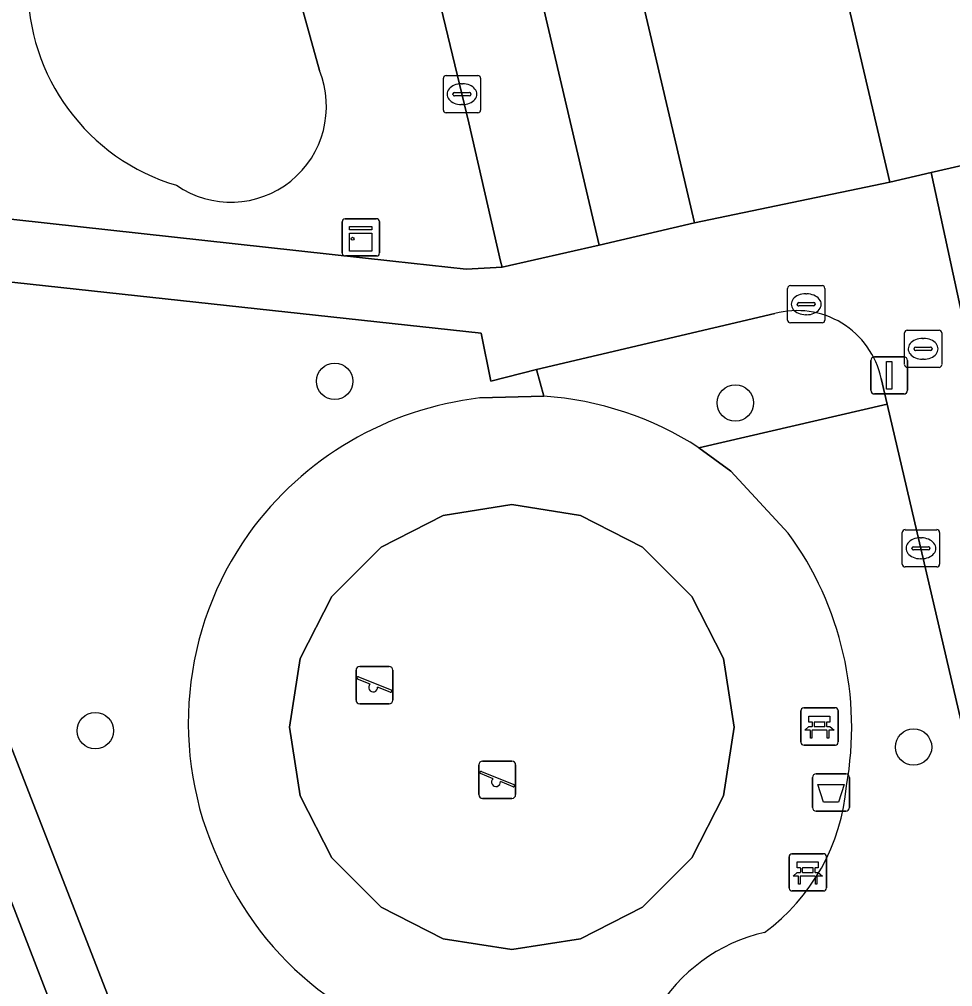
# Model space of a CAD drawing. Extents: x 162989 to 165008, y 383432 to 384338.
# Drawn here: x 164039.02 to 164064.09, y 383980.52 to 384006.49 of the extents above; entities that cross this region are included whole.
import ezdxf

# ---------------------------------------------------------------- set-up
doc = ezdxf.new("R2010")
doc.units = 0
for name, color, linetype in [('IMGEO_Afvalbak', 7, 'Continuous'), ('IMGEO_Bank', 7, 'Continuous'), ('IMGEO_Boom', 7, 'Continuous'), ('IMGEO_Brandkraan', 7, 'Continuous'), ('IMGEO_Erf', 7, 'Continuous'), ('IMGEO_Groenvoorziening', 7, 'Continuous'), ('IMGEO_Kast', 7, 'Continuous'), ('IMGEO_Kolk', 7, 'Continuous'), ('IMGEO_Lichtmast', 7, 'Continuous'), ('IMGEO_Pand', 7, 'Continuous'), ('IMGEO_Rijbaan_lokaal_open', 7, 'Continuous'), ('IMGEO_Rioolput', 7, 'Continuous'), ('IMGEO_Speelvoorziening', 7, 'Continuous'), ('IMGEO_Terreindeel_zand', 7, 'Continuous'), ('IMGEO_Voetpad_open', 7, 'Continuous')]:
    doc.layers.add(name, color=color, linetype=linetype)

msp = doc.modelspace()

# ---------------------------------------------------------------- linework, layer by layer
at = {"layer": 'IMGEO_Afvalbak'}
for p, q in [((164060.423, 383986.229), (164061.213, 383986.229)), ((164061.213, 383986.229), (164060.423, 383986.229)), ((164060.323, 383985.329), (164060.323, 383986.129)), ((164060.323, 383986.129), (164060.323, 383985.329)), ((164061.313, 383986.129), (164061.313, 383985.329)), ((164061.313, 383985.329), (164061.313, 383986.129)), ((164061.213, 383985.229), (164060.423, 383985.229)), ((164060.423, 383985.229), (164061.213, 383985.229))]:
    msp.add_line(p, q, dxfattribs=at)
msp.add_lwpolyline([(164060.466, 383985.943), (164061.17, 383985.943), (164061.021, 383985.473), (164060.615, 383985.473), (164060.466, 383985.943)], dxfattribs=at)
for centre, start, end in [((164060.423, 383986.129), 90, 180), ((164060.423, 383986.129), 90, 180), ((164061.213, 383986.129), 0, 90), ((164061.213, 383986.129), 360, 90), ((164060.423, 383985.329), 180, 270), ((164060.423, 383985.329), 180, 270), ((164061.213, 383985.329), 270, 0), ((164061.213, 383985.329), 270, 0)]:
    msp.add_arc(centre, 0.1, start, end, dxfattribs=at)
at = {"layer": 'IMGEO_Bank'}
for p, q in [((164060.085, 383988.002), (164060.926, 383988.002)), ((164060.926, 383988.002), (164060.085, 383988.002)), ((164060.01, 383987.077), (164060.01, 383987.918)), ((164060.01, 383987.918), (164060.01, 383987.077)), ((164061.01, 383987.927), (164061.01, 383987.086)), ((164061.01, 383987.086), (164061.01, 383987.927)), ((164060.319, 383987.508), (164060.319, 383987.614)), ((164060.363, 383987.614), (164060.363, 383987.508)), ((164060.651, 383987.62), (164060.369, 383987.62)), ((164060.369, 383987.502), (164060.651, 383987.502)), ((164060.657, 383987.508), (164060.657, 383987.614)), ((164060.701, 383987.614), (164060.701, 383987.508)), ((164060.707, 383987.4), (164060.314, 383987.4)), ((164060.935, 383987.002), (164060.094, 383987.002)), ((164060.094, 383987.002), (164060.935, 383987.002)), ((164059.695, 383983.159), (164059.695, 383984)), ((164059.695, 383984), (164059.695, 383983.159)), ((164059.77, 383984.084), (164060.611, 383984.084)), ((164060.611, 383984.084), (164059.77, 383984.084)), ((164060.695, 383984.009), (164060.695, 383983.168)), ((164060.695, 383983.168), (164060.695, 383984.009)), ((164060.004, 383983.59), (164060.004, 383983.696)), ((164060.048, 383983.696), (164060.048, 383983.59)), ((164060.336, 383983.702), (164060.054, 383983.702)), ((164060.054, 383983.584), (164060.336, 383983.584)), ((164060.342, 383983.59), (164060.342, 383983.696)), ((164060.386, 383983.696), (164060.386, 383983.59)), ((164060.392, 383983.482), (164059.999, 383983.482)), ((164060.62, 383983.084), (164059.779, 383983.084)), ((164059.779, 383983.084), (164060.62, 383983.084))]:
    msp.add_line(p, q, dxfattribs=at)
for points in [[(164060.313, 383987.62), (164060.227, 383987.62), (164060.227, 383987.781), (164060.79, 383987.781), (164060.79, 383987.62), (164060.707, 383987.62)], [(164060.257, 383987.4), (164060.115, 383987.4), (164060.227, 383987.502), (164060.313, 383987.502)], [(164060.707, 383987.502), (164060.79, 383987.502), (164060.902, 383987.4), (164060.763, 383987.4)], [(164060.307, 383987.393), (164060.307, 383987.186), (164060.264, 383987.186), (164060.264, 383987.393)], [(164060.757, 383987.393), (164060.757, 383987.186), (164060.713, 383987.186), (164060.713, 383987.393)], [(164059.998, 383983.702), (164059.912, 383983.702), (164059.912, 383983.863), (164060.475, 383983.863), (164060.475, 383983.702), (164060.392, 383983.702)], [(164059.942, 383983.482), (164059.8, 383983.482), (164059.912, 383983.584), (164059.998, 383983.584)], [(164060.392, 383983.584), (164060.475, 383983.584), (164060.587, 383983.482), (164060.448, 383983.482)], [(164059.992, 383983.475), (164059.992, 383983.268), (164059.949, 383983.268), (164059.949, 383983.475)], [(164060.442, 383983.475), (164060.442, 383983.268), (164060.398, 383983.268), (164060.398, 383983.475)]]:
    msp.add_lwpolyline(points, dxfattribs=at)
for centre, radius, start, end in [((164060.088, 383987.924), 0.0779, 92.4484, 184.2845), ((164060.088, 383987.924), 0.0779, 92.4484, 184.2845), ((164060.932, 383987.924), 0.0779, 2.4484, 94.2845), ((164060.932, 383987.924), 0.0779, 2.4484, 94.2845), ((164060.312, 383987.613), 0.00671, 2.8957, 87.1043), ((164060.312, 383987.509), 0.00671, 272.8957, 357.1043), ((164060.369, 383987.613), 0.00671, 92.8957, 177.1043), ((164060.369, 383987.509), 0.00671, 182.8957, 267.1043), ((164060.651, 383987.613), 0.00671, 2.8957, 87.1043), ((164060.651, 383987.509), 0.00671, 272.8957, 357.1043), ((164060.708, 383987.613), 0.00671, 92.8957, 177.1043), ((164060.708, 383987.509), 0.00671, 182.8957, 267.1043), ((164060.257, 383987.393), 0.00671, 2.8957, 87.1043), ((164060.314, 383987.393), 0.00671, 92.8957, 177.1043), ((164060.706, 383987.393), 0.00671, 2.8957, 87.1043), ((164060.763, 383987.393), 0.00671, 92.8957, 177.1043), ((164060.088, 383987.08), 0.0779, 182.4484, 274.2845), ((164060.088, 383987.08), 0.0779, 182.4484, 274.2845), ((164060.932, 383987.08), 0.0779, 272.4484, 4.2845), ((164060.932, 383987.08), 0.0779, 272.4484, 4.2845), ((164059.773, 383984.006), 0.0779, 92.4484, 184.2845), ((164059.773, 383984.006), 0.0779, 92.4484, 184.2845), ((164060.617, 383984.006), 0.0779, 2.4484, 94.2845), ((164060.617, 383984.006), 0.0779, 2.4484, 94.2845), ((164059.997, 383983.695), 0.00671, 2.8957, 87.1043), ((164059.997, 383983.591), 0.00671, 272.8957, 357.1043), ((164060.054, 383983.695), 0.00671, 92.8957, 177.1043), ((164060.054, 383983.591), 0.00671, 182.8957, 267.1043), ((164060.336, 383983.695), 0.00671, 2.8957, 87.1043), ((164060.336, 383983.591), 0.00671, 272.8957, 357.1043), ((164060.393, 383983.695), 0.00671, 92.8957, 177.1043), ((164060.393, 383983.591), 0.00671, 182.8957, 267.1043), ((164059.942, 383983.475), 0.00671, 2.8957, 87.1043), ((164059.999, 383983.475), 0.00671, 92.8957, 177.1043), ((164060.391, 383983.475), 0.00671, 2.8957, 87.1043), ((164060.448, 383983.475), 0.00671, 92.8957, 177.1043), ((164059.773, 383983.162), 0.0779, 182.4484, 274.2845), ((164059.773, 383983.162), 0.0779, 182.4484, 274.2845), ((164060.617, 383983.162), 0.0779, 272.4484, 4.2845), ((164060.617, 383983.162), 0.0779, 272.4484, 4.2845)]:
    msp.add_arc(centre, radius, start, end, dxfattribs=at)
at = {"layer": 'IMGEO_Boom'}
for centre in [(164047.486, 383996.771), (164058.25, 383996.188), (164041.056, 383987.388), (164063.036, 383986.948)]:
    msp.add_circle(centre, 0.489, dxfattribs=at)
at = {"layer": 'IMGEO_Brandkraan'}
for p, q in [((164062.868, 383998.143), (164063.72, 383998.143)), ((164062.793, 383997.217), (164062.793, 383998.069)), ((164063.281, 383997.923), (164063.306, 383997.923)), ((164063.794, 383998.069), (164063.794, 383997.217)), ((164063.052, 383997.637), (164063.052, 383997.649)), ((164063.095, 383997.686), (164063.493, 383997.686)), ((164063.536, 383997.649), (164063.536, 383997.637)), ((164063.49, 383997.6), (164063.092, 383997.6)), ((164063.304, 383997.363), (164063.279, 383997.363)), ((164063.72, 383997.143), (164062.868, 383997.143))]:
    msp.add_line(p, q, dxfattribs=at)
for points in [[(164062.868, 383998.143), (164063.72, 383998.143)], [(164062.793, 383997.217), (164062.793, 383998.069)], [(164063.794, 383998.069), (164063.794, 383997.217)], [(164063.72, 383997.143), (164062.868, 383997.143)]]:
    msp.add_lwpolyline(points, dxfattribs=at)
for centre, radius, start, end in [((164062.87, 383998.067), 0.0765, 91.552, 178.448), ((164062.87, 383998.067), 0.0765, 91.552, 178.448), ((164063.718, 383998.067), 0.0765, 1.552, 88.448), ((164063.718, 383998.067), 0.0765, 1.552, 88.448), ((164063.092, 383997.646), 0.0403, 85.8775, 175.7526), ((164063.089, 383997.636), 0.0366, 178.938, 274.7102), ((164063.493, 383997.643), 0.043, 264.8664, 352.4533), ((164063.497, 383997.648), 0.0386, 1.7309, 96.639), ((164062.87, 383997.219), 0.0765, 181.552, 268.448), ((164062.87, 383997.219), 0.0765, 181.552, 268.448), ((164063.718, 383997.219), 0.0765, 271.552, 358.448), ((164063.718, 383997.219), 0.0765, 271.552, 358.448)]:
    msp.add_arc(centre, radius, start, end, dxfattribs=at)
for centre, major_axis, ratio, start_param, end_param in [((164063.28, 383997.643), (-0.387, 0.002), 0.722429, 4.712389, 7.853982), ((164063.305, 383997.643), (-0.39, 0.002), 0.717154, 1.570796, 4.712389)]:
    msp.add_ellipse(centre, major_axis=major_axis, ratio=ratio, start_param=start_param, end_param=end_param, dxfattribs=at)
at = {"layer": 'IMGEO_Erf'}
msp.add_lwpolyline([(164062.402, 384002.12), (164060.767, 384009.084), (164055.55, 384007.86), (164057.154, 384001.026)], close=True, dxfattribs=at)
at = {"layer": 'IMGEO_Groenvoorziening'}
for points in [[(164026.406, 384018.688), (164032.996, 384001.758), (164049.048, 384000), (164051.02, 383999.784), (164051.983, 383999.831), (164051.944, 384000), (164051.087, 384003.712), (164045.553, 384026.637)], [(164047.074, 384005.116), (164045.116, 384012.2)], [(164045.116, 384012.2), (164047.074, 384005.116)], [(164051.385, 383996.322), (164053.107, 383996.371), (164052.91, 383997.086), (164051.678, 383996.774), (164051.421, 383998.063), (164033.692, 383999.988), (164035.651, 383995), (164049.013, 383960.709), (164056.281, 383964.002)], [(164062.33, 383996.156), (164057.271, 383994.987), (164058.129, 383994.357), (164059.672, 383992.691)], [(164068.631, 383969.134), (164068.201, 383970.978), (164062.33, 383996.156)]]:
    msp.add_lwpolyline(points, dxfattribs=at)
for centre, radius, start, end in [((164044.828, 384007.39), 5.587, 179.3857, 253.4998), ((164044.828, 384007.39), 5.587, 179.3857, 253.4998), ((164044.697, 384004.147), 2.567, 235.4501, 22.1715), ((164044.697, 384004.147), 2.567, 235.4501, 22.1715), ((164052.415, 383987.458), 8.924, 96.6283, 144.1906), ((164052.308, 383987.598), 8.755, 144.5229, 204.7374), ((164052.528, 383987.475), 8.846, 349.8052, 36.1347), ((164055.812, 383986.354), 5.44, 306.3022, 355.3074), ((164052.477, 383987.405), 8.831, 203.142, 260.762), ((164060.041, 383977.53), 4.553, 102.7875, 196.6352)]:
    msp.add_arc(centre, radius, start, end, dxfattribs=at)
at = {"layer": 'IMGEO_Kast'}
for p, q in [((164047.689, 384000.21), (164047.689, 384001.051)), ((164047.689, 384001.051), (164047.689, 384000.21)), ((164047.764, 384001.135), (164048.605, 384001.135)), ((164048.605, 384001.135), (164047.764, 384001.135)), ((164048.689, 384001.06), (164048.689, 384000.219)), ((164048.689, 384000.219), (164048.689, 384001.06)), ((164048.614, 384000.135), (164047.773, 384000.135)), ((164047.773, 384000.135), (164048.614, 384000.135))]:
    msp.add_line(p, q, dxfattribs=at)
for points in [[(164047.884, 384000.925), (164048.484, 384000.925), (164048.484, 384000.84), (164047.884, 384000.84), (164047.884, 384000.925)], [(164047.884, 384000.75), (164048.484, 384000.75), (164048.484, 384000.261), (164047.884, 384000.261), (164047.884, 384000.75)]]:
    msp.add_lwpolyline(points, dxfattribs=at)
msp.add_circle((164047.968, 384000.599), 0.0377, dxfattribs=at)
for centre, start, end in [((164047.767, 384001.057), 92.4484, 184.2845), ((164047.767, 384001.057), 92.4484, 184.2845), ((164048.611, 384001.057), 2.4484, 94.2845), ((164048.611, 384001.057), 2.4484, 94.2845), ((164047.767, 384000.213), 182.4484, 274.2845), ((164047.767, 384000.213), 182.4484, 274.2845), ((164048.611, 384000.213), 272.4484, 4.2845), ((164048.611, 384000.213), 272.4484, 4.2845)]:
    msp.add_arc(centre, 0.0779, start, end, dxfattribs=at)
at = {"layer": 'IMGEO_Kolk'}
for p, q in [((164050.405, 384004.054), (164050.405, 384004.906)), ((164050.48, 384004.98), (164051.332, 384004.98)), ((164051.406, 384004.906), (164051.406, 384004.054)), ((164050.893, 384004.76), (164050.918, 384004.76)), ((164050.664, 384004.474), (164050.664, 384004.486)), ((164051.102, 384004.437), (164050.704, 384004.437)), ((164050.707, 384004.523), (164051.105, 384004.523)), ((164051.148, 384004.486), (164051.148, 384004.474)), ((164050.916, 384004.2), (164050.891, 384004.2)), ((164051.332, 384003.98), (164050.48, 384003.98)), ((164062.734, 383991.86), (164062.734, 383992.712)), ((164062.809, 383992.786), (164063.661, 383992.786)), ((164063.735, 383992.712), (164063.735, 383991.86)), ((164063.222, 383992.566), (164063.247, 383992.566)), ((164062.993, 383992.28), (164062.993, 383992.292)), ((164063.431, 383992.243), (164063.033, 383992.243)), ((164063.036, 383992.329), (164063.434, 383992.329)), ((164063.477, 383992.292), (164063.477, 383992.28)), ((164063.245, 383992.006), (164063.22, 383992.006)), ((164063.661, 383991.786), (164062.809, 383991.786))]:
    msp.add_line(p, q, dxfattribs=at)
for points in [[(164050.405, 384004.054), (164050.405, 384004.906)], [(164050.48, 384004.98), (164051.332, 384004.98)], [(164051.406, 384004.906), (164051.406, 384004.054)], [(164051.332, 384003.98), (164050.48, 384003.98)], [(164062.734, 383991.86), (164062.734, 383992.712)], [(164062.809, 383992.786), (164063.661, 383992.786)], [(164063.735, 383992.712), (164063.735, 383991.86)], [(164063.661, 383991.786), (164062.809, 383991.786)]]:
    msp.add_lwpolyline(points, dxfattribs=at)
for centre, radius, start, end in [((164050.482, 384004.904), 0.0765, 91.552, 178.448), ((164050.482, 384004.904), 0.0765, 91.552, 178.448), ((164051.33, 384004.904), 0.0765, 1.552, 88.448), ((164051.33, 384004.904), 0.0765, 1.552, 88.448), ((164050.704, 384004.483), 0.0403, 85.8775, 175.7526), ((164050.701, 384004.473), 0.0366, 178.938, 274.7102), ((164051.105, 384004.48), 0.043, 264.8664, 352.4533), ((164051.109, 384004.485), 0.0386, 1.7309, 96.639), ((164050.482, 384004.056), 0.0765, 181.552, 268.448), ((164050.482, 384004.056), 0.0765, 181.552, 268.448), ((164051.33, 384004.056), 0.0765, 271.552, 358.448), ((164051.33, 384004.056), 0.0765, 271.552, 358.448), ((164062.811, 383992.71), 0.0765, 91.552, 178.448), ((164062.811, 383992.71), 0.0765, 91.552, 178.448), ((164063.659, 383992.71), 0.0765, 1.552, 88.448), ((164063.659, 383992.71), 0.0765, 1.552, 88.448), ((164063.033, 383992.289), 0.0403, 85.8775, 175.7526), ((164063.03, 383992.279), 0.0366, 178.938, 274.7102), ((164063.434, 383992.286), 0.043, 264.8664, 352.4533), ((164063.438, 383992.291), 0.0386, 1.7309, 96.639), ((164062.811, 383991.862), 0.0765, 181.552, 268.448), ((164062.811, 383991.862), 0.0765, 181.552, 268.448), ((164063.659, 383991.862), 0.0765, 271.552, 358.448), ((164063.659, 383991.862), 0.0765, 271.552, 358.448)]:
    msp.add_arc(centre, radius, start, end, dxfattribs=at)
for centre, major_axis, ratio, start_param, end_param in [((164050.892, 384004.48), (-0.387, 0.002), 0.722429, 4.712389, 7.853982), ((164050.917, 384004.48), (-0.39, 0.002), 0.717154, 1.570796, 4.712389), ((164063.221, 383992.286), (-0.387, 0.002), 0.722429, 4.712389, 7.853982), ((164063.246, 383992.286), (-0.39, 0.002), 0.717154, 1.570796, 4.712389)]:
    msp.add_ellipse(centre, major_axis=major_axis, ratio=ratio, start_param=start_param, end_param=end_param, dxfattribs=at)
at = {"layer": 'IMGEO_Lichtmast'}
for p, q in [((164061.986, 383997.43), (164062.776, 383997.43)), ((164062.776, 383997.43), (164061.986, 383997.43)), ((164061.886, 383996.53), (164061.886, 383997.33)), ((164061.886, 383997.33), (164061.886, 383996.53)), ((164062.876, 383997.33), (164062.876, 383996.53)), ((164062.876, 383996.53), (164062.876, 383997.33)), ((164062.776, 383996.43), (164061.986, 383996.43)), ((164061.986, 383996.43), (164062.776, 383996.43))]:
    msp.add_line(p, q, dxfattribs=at)
msp.add_lwpolyline([(164062.306, 383997.305), (164062.456, 383997.305), (164062.456, 383996.555), (164062.306, 383996.555), (164062.306, 383997.305)], dxfattribs=at)
for centre, start, end in [((164061.986, 383997.33), 90, 180), ((164061.986, 383997.33), 90, 180), ((164062.776, 383997.33), 0, 90), ((164062.776, 383997.33), 360, 90), ((164061.986, 383996.53), 180, 270), ((164061.986, 383996.53), 180, 270), ((164062.776, 383996.53), 270, 0), ((164062.776, 383996.53), 270, 0)]:
    msp.add_arc(centre, 0.1, start, end, dxfattribs=at)
at = {"layer": 'IMGEO_Pand'}
msp.add_lwpolyline([(164066.311, 384008.919), (164064.618, 384016.115), (164059.464, 384014.906), (164051.458, 384013.027), (164052.765, 384007.458), (164052.933, 384007.498), (164054.593, 384000.425), (164057.154, 384001.026), (164055.55, 384007.86), (164060.767, 384009.084), (164062.402, 384002.12), (164063.508, 384002.373), (164067.628, 384003.317)], close=True, dxfattribs=at)
at = {"layer": 'IMGEO_Rijbaan_lokaal_open'}
msp.add_lwpolyline([(164034.247, 383994.563), (164027.726, 383992.038), (164042.621, 383953.571), (164054.725, 383922.314), (164061.205, 383924.824), (164060.87, 383925.689), (164049.189, 383955.907)], close=True, dxfattribs=at)
at = {"layer": 'IMGEO_Rioolput'}
for p, q in [((164059.652, 383998.413), (164059.652, 383999.265)), ((164059.727, 383999.339), (164060.579, 383999.339)), ((164060.653, 383999.265), (164060.653, 383998.413)), ((164060.14, 383999.119), (164060.165, 383999.119)), ((164059.911, 383998.833), (164059.911, 383998.845)), ((164060.349, 383998.796), (164059.951, 383998.796)), ((164059.954, 383998.882), (164060.352, 383998.882)), ((164060.395, 383998.845), (164060.395, 383998.833)), ((164060.163, 383998.559), (164060.138, 383998.559)), ((164060.579, 383998.339), (164059.727, 383998.339))]:
    msp.add_line(p, q, dxfattribs=at)
for points in [[(164059.652, 383998.413), (164059.652, 383999.265)], [(164059.727, 383999.339), (164060.579, 383999.339)], [(164060.653, 383999.265), (164060.653, 383998.413)], [(164060.579, 383998.339), (164059.727, 383998.339)]]:
    msp.add_lwpolyline(points, dxfattribs=at)
for centre, radius, start, end in [((164059.729, 383999.263), 0.0765, 91.552, 178.448), ((164059.729, 383999.263), 0.0765, 91.552, 178.448), ((164060.577, 383999.263), 0.0765, 1.552, 88.448), ((164060.577, 383999.263), 0.0765, 1.552, 88.448), ((164059.951, 383998.842), 0.0403, 85.8775, 175.7526), ((164059.948, 383998.832), 0.0366, 178.938, 274.7102), ((164060.352, 383998.839), 0.043, 264.8664, 352.4533), ((164060.356, 383998.844), 0.0386, 1.7309, 96.639), ((164059.729, 383998.415), 0.0765, 181.552, 268.448), ((164059.729, 383998.415), 0.0765, 181.552, 268.448), ((164060.577, 383998.415), 0.0765, 271.552, 358.448), ((164060.577, 383998.415), 0.0765, 271.552, 358.448)]:
    msp.add_arc(centre, radius, start, end, dxfattribs=at)
for centre, major_axis, ratio, start_param, end_param in [((164060.139, 383998.839), (-0.387, 0.002), 0.722429, 4.712389, 7.853982), ((164060.164, 383998.839), (-0.39, 0.002), 0.717154, 1.570796, 4.712389)]:
    msp.add_ellipse(centre, major_axis=major_axis, ratio=ratio, start_param=start_param, end_param=end_param, dxfattribs=at)
at = {"layer": 'IMGEO_Speelvoorziening'}
for p, q in [((164048.159, 383989.111), (164048.949, 383989.111)), ((164048.949, 383989.111), (164048.159, 383989.111)), ((164048.059, 383988.211), (164048.059, 383989.011)), ((164048.059, 383989.011), (164048.059, 383988.211)), ((164048.442, 383988.639), (164048.103, 383988.776)), ((164048.128, 383988.836), (164049.004, 383988.483)), ((164049.049, 383989.011), (164049.049, 383988.211)), ((164049.049, 383988.211), (164049.049, 383989.011)), ((164048.98, 383988.423), (164048.64, 383988.56)), ((164048.949, 383988.111), (164048.159, 383988.111)), ((164048.159, 383988.111), (164048.949, 383988.111)), ((164051.357, 383985.671), (164051.357, 383986.471)), ((164051.357, 383986.471), (164051.357, 383985.671)), ((164051.457, 383986.571), (164052.247, 383986.571)), ((164052.247, 383986.571), (164051.457, 383986.571)), ((164052.347, 383986.471), (164052.347, 383985.671)), ((164052.347, 383985.671), (164052.347, 383986.471)), ((164051.74, 383986.099), (164051.401, 383986.236)), ((164051.426, 383986.296), (164052.302, 383985.943)), ((164052.278, 383985.883), (164051.938, 383986.02)), ((164052.247, 383985.571), (164051.457, 383985.571)), ((164051.457, 383985.571), (164052.247, 383985.571))]:
    msp.add_line(p, q, dxfattribs=at)
for centre, radius, start, end in [((164048.159, 383989.011), 0.1, 90, 180), ((164048.159, 383989.011), 0.1, 90, 180), ((164048.949, 383989.011), 0.1, 0, 90), ((164048.949, 383989.011), 0.1, 360, 90), ((164048.116, 383988.806), 0.0327, 68.078, 248.078), ((164048.521, 383988.549), 0.12, 130.9928, 5.1632), ((164048.992, 383988.453), 0.0327, 248.078, 68.078), ((164048.159, 383988.211), 0.1, 180, 270), ((164048.159, 383988.211), 0.1, 180, 270), ((164048.949, 383988.211), 0.1, 270, 0), ((164048.949, 383988.211), 0.1, 270, 0), ((164051.457, 383986.471), 0.1, 90, 180), ((164051.457, 383986.471), 0.1, 90, 180), ((164052.247, 383986.471), 0.1, 0, 90), ((164052.247, 383986.471), 0.1, 360, 90), ((164051.414, 383986.266), 0.0327, 68.078, 248.078), ((164051.819, 383986.009), 0.12, 130.9928, 5.1632), ((164052.29, 383985.913), 0.0327, 248.078, 68.078), ((164051.457, 383985.671), 0.1, 180, 270), ((164051.457, 383985.671), 0.1, 180, 270), ((164052.247, 383985.671), 0.1, 270, 0), ((164052.247, 383985.671), 0.1, 270, 0)]:
    msp.add_arc(centre, radius, start, end, dxfattribs=at)
at = {"layer": 'IMGEO_Terreindeel_zand'}
msp.add_lwpolyline([(164052.246, 383981.509), (164054.092, 383981.802), (164055.757, 383982.65), (164057.079, 383983.972), (164057.928, 383985.638), (164058.22, 383987.484), (164057.928, 383989.33), (164057.079, 383990.996), (164055.757, 383992.318), (164054.092, 383993.166), (164052.246, 383993.459), (164050.399, 383993.166), (164048.734, 383992.318), (164047.412, 383990.996), (164046.563, 383989.33), (164046.271, 383987.484), (164046.563, 383985.638), (164047.412, 383983.972), (164048.734, 383982.65), (164050.399, 383981.802)], close=True, dxfattribs=at)
at = {"layer": 'IMGEO_Voetpad_open'}
for points in [[(164041.19, 384045.62), (164044.615, 384031.204), (164045.553, 384026.637), (164051.087, 384003.712), (164051.944, 384000), (164051.983, 383999.831), (164054.593, 384000.425), (164052.933, 384007.498), (164052.765, 384007.458), (164051.458, 384013.027), (164050.109, 384018.582), (164048.495, 384025.457), (164047.123, 384031.087), (164045.501, 384037.996)], [(164063.508, 384002.373), (164062.402, 384002.12), (164057.154, 384001.026), (164054.593, 384000.425), (164051.983, 383999.831), (164051.02, 383999.784), (164049.048, 384000), (164032.996, 384001.758), (164033.692, 383999.988), (164051.421, 383998.063), (164051.678, 383996.774), (164052.91, 383997.086), (164059.307, 383998.589)], [(164062.169, 383996.847), (164062.33, 383996.156), (164068.201, 383970.978), (164070.701, 383971.538), (164067.723, 383984.162), (164066.393, 383989.692), (164064.737, 383996.711), (164063.508, 384002.373)], [(164059.307, 383998.589), (164052.91, 383997.086), (164053.107, 383996.371)], [(164057.271, 383994.987), (164062.33, 383996.156), (164062.169, 383996.847)], [(164053.107, 383996.371), (164051.385, 383996.322)], [(164059.672, 383992.691), (164058.129, 383994.357), (164057.271, 383994.987)]]:
    msp.add_lwpolyline(points, dxfattribs=at)
for points in [[(164035.651, 383995), (164033.692, 383999.988), (164032.996, 384001.758), (164026.406, 384018.688), (164025.028, 384017.823), (164032.145, 384000), (164032.516, 383999.04), (164034.247, 383994.563), (164049.189, 383955.907), (164050.744, 383956.46), (164049.808, 383958.807), (164049.013, 383960.709)], [(164091.409, 384002.913), (164081.313, 384006.451), (164075.872, 384005.205), (164067.628, 384003.317), (164063.508, 384002.373), (164064.737, 383996.711), (164078.072, 383999.812), (164078.882, 384000)], [(164052.246, 383981.509), (164050.399, 383981.802), (164048.734, 383982.65), (164047.412, 383983.972), (164046.563, 383985.638), (164046.271, 383987.484), (164046.563, 383989.33), (164047.412, 383990.996), (164048.734, 383992.318), (164050.399, 383993.166), (164052.246, 383993.459), (164054.092, 383993.166), (164055.757, 383992.318), (164057.079, 383990.996), (164057.928, 383989.33), (164058.22, 383987.484), (164057.928, 383985.638), (164057.079, 383983.972), (164055.757, 383982.65), (164054.092, 383981.802)]]:
    msp.add_lwpolyline(points, close=True, dxfattribs=at)
for centre, radius, start, end in [((164059.908, 383996.354), 2.314, 12.2981, 105.0471), ((164059.908, 383996.354), 2.314, 12.2981, 105.0471), ((164052.415, 383987.458), 8.924, 96.6283, 144.1906), ((164052.505, 383987.604), 8.788, 57.1573, 86.0719), ((164052.505, 383987.604), 8.788, 57.1573, 86.0719), ((164052.308, 383987.598), 8.755, 144.5229, 204.7374), ((164052.528, 383987.475), 8.846, 349.8052, 36.1347), ((164055.812, 383986.354), 5.44, 306.3022, 355.3074), ((164052.477, 383987.405), 8.831, 203.142, 260.762), ((164060.041, 383977.53), 4.553, 102.7875, 196.6352)]:
    msp.add_arc(centre, radius, start, end, dxfattribs=at)

doc.saveas('drawing.dxf')
